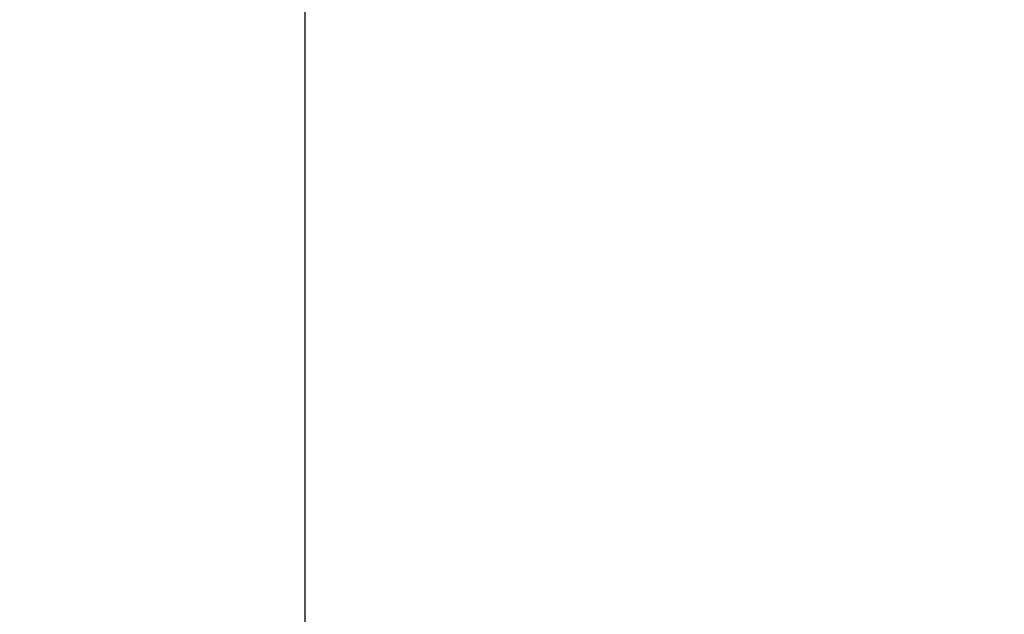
# Model space of a CAD drawing. Header units: millimetres. Extents: x -14064 to 10606674, y -83552 to 74051.
# Tile 617 of 656: x -6868.04 to -6858.95, y 34553.3 to 34558.79. Entities that reach past the tile are written whole.
import ezdxf

# ---------------------------------------------------------------- set-up
doc = ezdxf.new("R2010")
doc.units = ezdxf.units.MM

msp = doc.modelspace()

# ---------------------------------------------------------------- hatches: boundary and pattern name
at = {"lineweight": 13}
h = msp.add_hatch(dxfattribs=at)
h.set_pattern_fill('ANSI33', color=256, scale=50, style=0)
h.set_pattern_definition([(45, (-267.94, 0), (-224.5064, 224.5064), []), (45, (-43.43, 0), (-224.5064, 224.5064), [158.75, -79.375])])
h.paths.add_polyline_path([(353.59703, 34762.01446), (253.59703, 34762.01446), (253.59703, 34772.01446), (353.59703, 34772.01446), (353.59703, 34965.01446), (-1140.40297, 34965.01446), (-6865.40297, 34887.01446), (-6865.40297, 34553.01446), (-6795.40297, 34555.01446), (-6635.40297, 34553.01446), (-6561.80297, 34553.01446), (-6561.80297, 34543.01446), (-6515.40297, 34543.01446), (253.59703, 34543.01446), (253.59703, 34547.01446), (353.59703, 34547.01446)])
at = {"lineweight": 5}
h = msp.add_hatch(dxfattribs=at)
h.set_pattern_fill('NET3', color=0, scale=10)
h.set_pattern_definition([(0, (-32329.846, 73086.792), (0, 31.75), []), (60, (-32329.846, 73086.792), (-27.496307, 15.875), []), (120, (-32329.846, 73086.792), (-27.496307, -15.875), [])])
h.paths.add_polyline_path([(-6865.40297, 34887.01446), (-6905.40297, 34887.01446), (-6905.40297, 27106.642), (-6865.40297, 27106.642)])

# ---------------------------------------------------------------- linework, layer by layer
msp.add_lwpolyline([(-6865.40297, 34887.01446), (-6905.40297, 34887.01446), (-6905.40297, 27106.642), (-6865.40297, 27106.642)], close=True)

doc.saveas('drawing.dxf')
